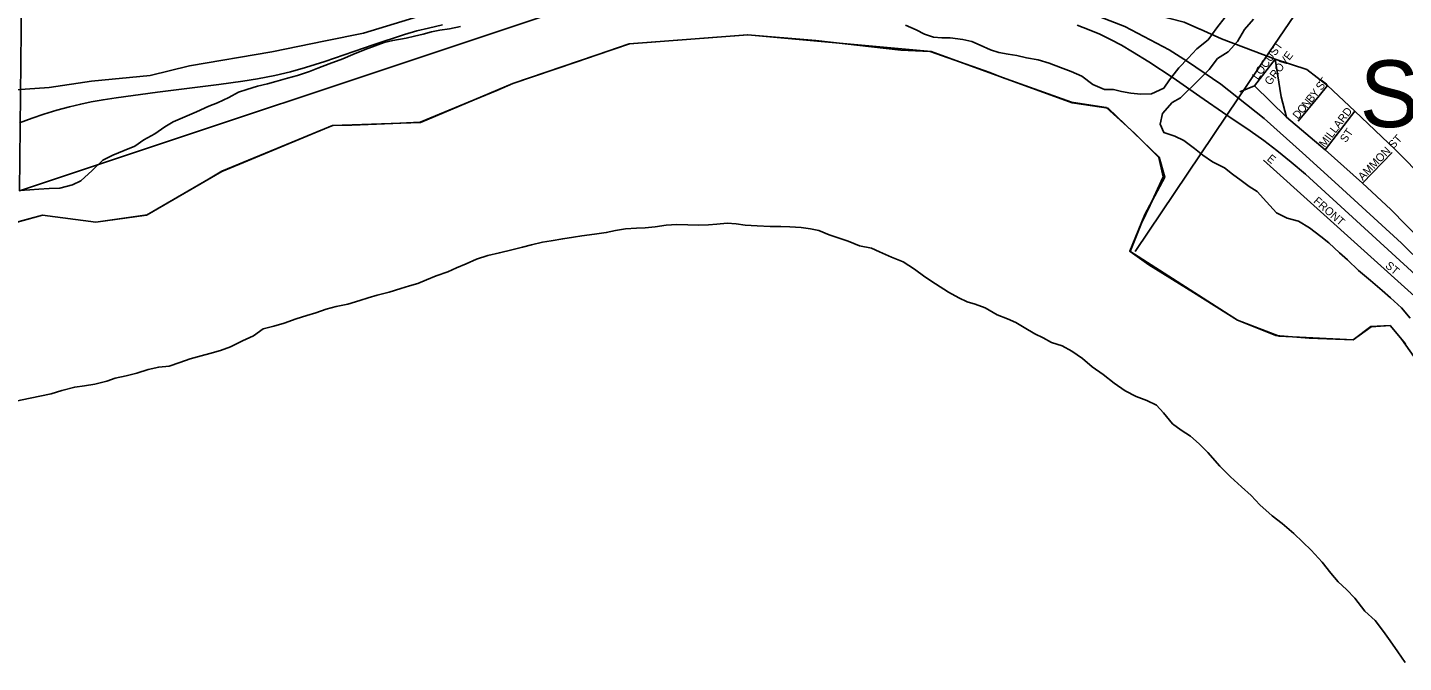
# Model space of a CAD drawing. Extents: x 1624196 to 2029251, y 146837 to 440034.
# Drawn here: x 1851645 to 1860244, y 271841 to 275807 of the extents above; entities that cross this region are included whole.
import ezdxf

# ---------------------------------------------------------------- set-up
doc = ezdxf.new("R2010")
doc.units = 0
for name, color, linetype in [('GM_X_City_Street', 7, 'Continuous'), ('GM_X_City_Street_Text', 7, 'Continuous'), ('GM_X_Corporation', 7, 'Continuous'), ('GM_X_County', 7, 'Continuous'), ('GM_X_Major_River', 7, 'Continuous'), ('GM_X_Rail_Line', 7, 'Continuous'), ('GM_X_Section', 7, 'Continuous'), ('GM_X_Township', 7, 'Continuous'), ('GM_X_Unincorporated_Text', 7, 'Continuous'), ('GM_X_US_Route', 7, 'Continuous')]:
    doc.layers.add(name, color=color, linetype=linetype)

msp = doc.modelspace()

# ---------------------------------------------------------------- linework, layer by layer
at = {"layer": 'GM_X_City_Street'}
for points in [[(1856836.4, 276342.3), (1856877.2, 276336.8), (1857139.3, 276298.4), (1857407.3, 276242.1), (1857448.5, 276231), (1857892.6, 276110.2), (1857910.6, 276104.9), (1858317.8, 275984), (1858327.1, 275981.6), (1858873.3, 275840.3), (1858970.2, 275797.4), (1858972.2, 275796.5)], [(1858972.2, 275796.5), (1859106.1, 275737.2), (1859442, 275610.4), (1859638.6, 275546), (1859769.7, 275444), (1859938.7, 275284.6), (1860191.9, 275045.8), (1860768.4, 274462.1), (1860909.7, 274307.8)], [(1859220.8, 275405.7), (1859312.8, 275442), (1859442, 275610.4)], [(1860622.5, 274186.5), (1860353.2, 274476.2), (1860165.4, 274671.1), (1859987.9, 274834.7), (1859753.1, 275043.4), (1859513, 275247.1), (1859480, 275374.1), (1859442, 275610.4)], [(1859513, 275247.1), (1859312.8, 275442)], [(1859717, 275380.7), (1859769.7, 275444)], [(1859585.4, 275222.5), (1859717, 275380.7), (1859717, 275380.7)], [(1859753.1, 275043.4), (1859938.7, 275284.6)], [(1859987.9, 274834.7), (1860172, 275027.5)], [(1859368.1, 274978.1), (1860333.2, 274109.4)]]:
    msp.add_lwpolyline(points, dxfattribs=at)
at = {"layer": 'GM_X_Corporation'}
msp.add_lwpolyline([(1860307.4, 273752), (1860232.5, 273857.7), (1860159.4, 273945.3), (1860039.8, 273939.4), (1859929.7, 273856.1), (1859654.4, 273866.3), (1859445.9, 273882.4), (1859205.4, 273978.6), (1858932.3, 274152.5), (1858652, 274325.3), (1858535.8, 274407.8), (1858606.4, 274584.3), (1858660.7, 274698.4), (1858742.2, 274873.5), (1858715, 274995.7), (1858562.9, 275147.8), (1858386.4, 275308), (1858169.2, 275340.6), (1857732, 275498.1), (1857658.7, 275525.3), (1857286.6, 275657), (1857102.7, 275666.7), (1856571.2, 275725.1), (1856143.3, 275761.9), (1855788.9, 275733.7), (1855405.3, 275705.2), (1855072, 275591.5), (1854676.9, 275457.4), (1854577.1, 275414.3), (1854399.9, 275341), (1854098.4, 275215), (1853926.7, 275208.6), (1853671.9, 275197.8), (1853551.9, 275195.3), (1853489.4, 275169.5), (1853334, 275106), (1852859.4, 274909.2), (1852775.2, 274860.3), (1852387.5, 274635.6), (1852071.8, 274591.8), (1851737.4, 274635), (1851516.1, 274574.1)], dxfattribs=at)
at = {"layer": 'GM_X_County'}
msp.add_lwpolyline([(1860255.6, 273831.7), (1860159.4, 273945.3), (1860041.8, 273938.4), (1859929.7, 273856.1), (1859465.7, 273878.2), (1859205.9, 273978.8), (1858533.4, 274409.1), (1858627.3, 274639.7), (1858751.1, 274872.5), (1858716, 274997.6), (1858398.4, 275302.6), (1858172.7, 275337.6), (1857291.1, 275658.1), (1856145.2, 275760.9), (1855405.6, 275704.3), (1854678.4, 275457.2), (1854100, 275214.3), (1853549.7, 275194.7), (1852859.7, 274908.7), (1852391.7, 274636.3), (1852071.3, 274591.1), (1851738.1, 274635.1), (1851056.9, 274446.8)], dxfattribs=at)
at = {"layer": 'GM_X_Major_River'}
msp.add_line((1858744.3, 273400.9), (1858800.2, 273331.5), dxfattribs=at)
for points in [[(1859128.6, 275871.3), (1859076.7, 275805.1), (1859022.9, 275730.9), (1858951.1, 275674.6), (1858897.3, 275616.4), (1858839.4, 275556.2), (1858781.6, 275479.9), (1858745.8, 275427.8), (1858667.9, 275393.5), (1858601.9, 275391.4), (1858539.9, 275397.3), (1858481.9, 275407.1), (1858431.9, 275419), (1858376, 275420.9), (1858301.9, 275450.8), (1858233.8, 275502.7), (1858167.8, 275532.6), (1858099.8, 275556.5), (1858029.8, 275584.3), (1857959.7, 275606.2), (1857887.8, 275618.1), (1857827.7, 275632), (1857773.8, 275639.8), (1857713.8, 275651.7), (1857661.7, 275667.6), (1857597.7, 275697.5), (1857545.7, 275719.4), (1857489.7, 275733.3), (1857409.7, 275743.1), (1857357.7, 275743), (1857305.7, 275746.9), (1857249.7, 275764.8), (1857197.7, 275792.7), (1857131.7, 275822.6)], [(1860284.3, 273991.2), (1860230.2, 274055.2), (1860162.1, 274119.1), (1860110, 274165.1), (1860037.9, 274227), (1859961.8, 274288.9), (1859893.6, 274356.9), (1859843.6, 274398.8), (1859777.5, 274462.8), (1859727.4, 274502.7), (1859655.3, 274556.6), (1859587.2, 274598.5), (1859517.2, 274616.4), (1859449.2, 274650.3), (1859387.1, 274718.2), (1859328.9, 274782.2), (1859278.9, 274814.1), (1859228.8, 274852.1), (1859174.8, 274892), (1859124.7, 274929.9), (1859050.7, 274967.8), (1858988.6, 275009.7), (1858938.5, 275051.7), (1858870.4, 275101.6), (1858814.4, 275127.5), (1858746.4, 275151.4), (1858722.3, 275203.4), (1858738.1, 275269.5), (1858797.9, 275337.8), (1858849.8, 275367.9), (1858969.5, 275484.4), (1859029.4, 275544.6), (1859081.2, 275612.8), (1859147, 275655), (1859206.9, 275719.3), (1859250.7, 275795.5), (1859306.5, 275859.7)], [(1854351.1, 275814.1), (1854281.1, 275799.9), (1854221.2, 275789.8), (1854169.2, 275779.6), (1854117.3, 275765.5), (1854063.3, 275753.3), (1854011.4, 275741.2), (1853927.5, 275727), (1853873.5, 275712.8), (1853817.6, 275692.7), (1853753.7, 275670.5), (1853677.8, 275638.3), (1853615.9, 275612.1)], [(1853615.9, 275612.1), (1853530, 275579.8), (1853458.1, 275553.6), (1853406.2, 275533.5), (1853332.3, 275507.3), (1853270.3, 275491.1), (1853196.4, 275470.9), (1853144.5, 275454.8), (1853082.5, 275440.6), (1853014.6, 275420.4), (1852962.7, 275404.2), (1852902.8, 275370.1), (1852830.9, 275335.8), (1852777, 275315.7), (1852701.1, 275281.5), (1852627.2, 275249.2), (1852555.3, 275219), (1852503.4, 275186.8), (1852439.5, 275142.6), (1852371.7, 275106.4), (1852315.8, 275066.2), (1852247.9, 275040), (1852178, 275009.8), (1852116.1, 274979.6), (1852048.3, 274913.4), (1851978.4, 274849.1), (1851926.5, 274825), (1851846.6, 274802.8), (1851780.7, 274800.6), (1851714.7, 274796.4), (1851658.7, 274792.3), (1851594.8, 274788.1)], [(1852327, 273648.2), (1852398.9, 273670.4), (1852464.9, 273686.5), (1852530.8, 273692.7), (1852596.7, 273714.9), (1852660.7, 273737.1), (1852730.6, 273755.3), (1852784.5, 273771.4), (1852850.4, 273789.6), (1852912.4, 273811.8), (1852988.2, 273850), (1853056.1, 273882.2), (1853118, 273924.4), (1853183.9, 273942.6), (1853247.8, 273960.8), (1853323.7, 273987), (1853389.7, 274009.2), (1853445.6, 274025.3), (1853511.5, 274047.5), (1853573.4, 274063.7), (1853645.4, 274079.9), (1853721.3, 274102.1), (1853773.2, 274118.2), (1853829.2, 274134.4), (1853905.1, 274154.6), (1853977, 274176.8), (1854030.9, 274193), (1854082.9, 274209.1), (1854138.8, 274231.2), (1854198.7, 274255.4), (1854270.6, 274281.6), (1854326.5, 274305.8), (1854386.4, 274332), (1854450.3, 274360.2), (1854522.2, 274382.4), (1854594.2, 274400.6), (1854672.1, 274418.8), (1854738, 274435), (1854794, 274449.1), (1854863.9, 274465.3), (1854917.8, 274475.4), (1854989.8, 274487.6), (1855057.7, 274497.8), (1855109.7, 274505.9), (1855187.6, 274516.1), (1855261.6, 274526.3), (1855319.5, 274538.5), (1855381.4, 274548.6), (1855451.4, 274552.8), (1855505.4, 274554.9), (1855567.3, 274563.1), (1855635.3, 274573.3), (1855703.2, 274577.4), (1855771.2, 274575.6), (1855837.2, 274571.7), (1855901.1, 274573.9), (1855953.1, 274578), (1856017, 274584.2), (1856073, 274580.3), (1856129, 274572.4), (1856205, 274568.6), (1856285, 274564.8), (1856352.9, 274564.9), (1856408.9, 274563), (1856478.9, 274557.2), (1856536.9, 274549.3), (1856588.9, 274539.4), (1856654.9, 274511.5), (1856722.9, 274489.7), (1856772.9, 274471.8), (1856843, 274443.9), (1856919, 274428), (1856969, 274406.1), (1857045, 274372.2), (1857117, 274344.4), (1857187.1, 274298.5), (1857253.2, 274250.5), (1857319.3, 274206.6), (1857399.3, 274154.8), (1857465.4, 274118.9), (1857517.4, 274092.9), (1857567.4, 274079), (1857629.5, 274055.1), (1857703.5, 274013.3), (1857769.5, 273987.4), (1857821.6, 273965.5), (1857873.6, 273933.5), (1857939.7, 273893.6), (1857991.7, 273867.7), (1858043.7, 273839.8), (1858109.8, 273817.9), (1858171.8, 273786), (1858237.9, 273740.1), (1858298, 273688.2), (1858366, 273640.2), (1858436.1, 273586.3), (1858504.2, 273538.4), (1858572.3, 273502.5), (1858640.3, 273476.6), (1858700.3, 273448.8), (1858744.3, 273400.9)], [(1851541.8, 273464), (1851601.8, 273480.2), (1851791.6, 273518.7), (1851859.5, 273538.9), (1851939.4, 273561.1), (1852001.4, 273569.3), (1852065.3, 273579.4), (1852141.2, 273597.6), (1852193.2, 273615.8), (1852261.1, 273632), (1852327, 273648.2)], [(1858800.2, 273331.5), (1858854.1, 273291), (1858912, 273254.5), (1858965.9, 273206), (1859021.7, 273151.4), (1859095.4, 273066.6), (1859163.2, 273000), (1859231, 272937.3), (1859290.9, 272884.7), (1859346.7, 272826.2), (1859422.5, 272757.4), (1859486.4, 272708.8), (1859558.2, 272646.2), (1859614, 272591.6), (1859665.9, 272543.1), (1859735.6, 272466.4), (1859789.4, 272397.8), (1859835.2, 272345.3), (1859887.1, 272296.8), (1859938.9, 272242.2), (1860002.6, 272161.5), (1860066.4, 272102.9), (1860118.2, 272034.3), (1860160, 271975.8), (1860207.8, 271907.3), (1860253.5, 271840.7)]]:
    msp.add_lwpolyline(points, dxfattribs=at)
at = {"layer": 'GM_X_Rail_Line'}
for points in [[(1859406.4, 275654.3), (1859830.5, 276280.3), (1859936.8, 276436.6), (1860025.1, 276577.3), (1860100.1, 276704.7), (1860164.2, 276823.5), (1860205.6, 276906.3), (1860247.8, 276994.6)], [(1851594.3, 275210.8), (1851674.1, 275240.6), (1851747.4, 275266.4), (1851828.8, 275291.4), (1851907.8, 275311.5), (1851977.1, 275329.3), (1852042.4, 275343), (1852116.6, 275355.9), (1852198, 275368.8), (1852455.9, 275402.6), (1852839.6, 275451.8), (1852990.3, 275472.7), (1853081.4, 275487.2), (1853191, 275508.2), (1853287.7, 275530.8), (1853382, 275556.5), (1853503.7, 275595.2), (1853805.2, 275698.6), (1854001, 275763.7), (1854076.8, 275785.5), (1854150.9, 275804), (1854238.8, 275823.3)], [(1858204.3, 275820.9), (1858279.3, 275792.7), (1858345.4, 275765.3), (1858413.1, 275732.3), (1858480.8, 275696), (1858550.9, 275655.7), (1858652.5, 275592), (1858803.2, 275492.1), (1858970, 275376.8), (1859140.1, 275258.9)], [(1859140.1, 275258.9), (1859406.4, 275654.3)], [(1858567.5, 274408.7), (1859140.1, 275258.9)], [(1859140.1, 275258.9), (1859284.4, 275162.4), (1859370.6, 275100.4), (1859452.8, 275038.3), (1859542.3, 274966.6), (1859631, 274890.8), (1860515.1, 274083.2)]]:
    msp.add_lwpolyline(points, dxfattribs=at)
at = {"layer": 'GM_X_Section'}
msp.add_lwpolyline([(1854942.8, 276613.9), (1854871.2, 275878.2), (1851593.7, 274787.9), (1851615.4, 276787.9)], close=True, dxfattribs=at)
at = {"layer": 'GM_X_Township'}
msp.add_lwpolyline([(1860255.6, 273831.7), (1860159.4, 273945.3), (1860041.8, 273938.4), (1859929.7, 273856.1), (1859465.7, 273878.2), (1859205.9, 273978.8), (1858533.4, 274409.1), (1858627.3, 274639.7), (1858751.1, 274872.5), (1858716, 274997.6), (1858398.4, 275302.6), (1858172.7, 275337.6), (1857291.1, 275658.1), (1856145.2, 275760.9), (1855405.6, 275704.3), (1854678.4, 275457.2), (1854100, 275214.3), (1853549.7, 275194.7), (1852859.7, 274908.7), (1852391.7, 274636.3), (1852071.3, 274591.1), (1851738.1, 274635.1), (1851056.9, 274446.8)], dxfattribs=at)
at = {"layer": 'GM_X_US_Route'}
for points in [[(1856448, 276311.8), (1856623.1, 276283.9), (1856705.2, 276269.9), (1856836.3, 276242.6), (1856967.1, 276215.4), (1857251.5, 276165.4), (1857686.4, 276057.2), (1858097.6, 275952.9), (1858346.4, 275873.8), (1858501.3, 275814.4), (1858778.9, 275668.1), (1858893.8, 275595.1), (1859102.5, 275452.4), (1859372.9, 275239.2), (1859611.8, 275025), (1859838.3, 274820.7), (1860231.5, 274460.5), (1860518.4, 274177.2)], [(1853507.4, 275724), (1853743.6, 275771.8), (1854442.6, 275986.9)], [(1850413.2, 275378.9), (1850447.6, 275381.5), (1851126, 275392.7), (1851447.6, 275408.8), (1851780.7, 275431.9), (1852043.7, 275472.2), (1852411, 275507.7), (1852657.4, 275567), (1853172.2, 275656.2), (1853507.4, 275724)]]:
    msp.add_lwpolyline(points, dxfattribs=at)

# ---------------------------------------------------------------- texts
at = {"layer": 'GM_X_City_Street_Text'}
for s, rotation, p in [('LOCUST', 53.9738, (1859333.2, 275476.8)), ('GROVE', 52.65136, (1859410.5, 275442.3)), ('Y', 51.44299, (1859694.4, 275363.8)), ('S', 53.07272, (1859730.8, 275410)), ('T', 53.14339, (1859751.9, 275438.2)), ('N', 50.37073, (1859640.5, 275298.6)), ('B', 50.36544, (1859668.5, 275332.5)), ('D', 50.37073, (1859584.3, 275230.8)), ('O', 50.38248, (1859612.4, 275264.7)), ('MILLARD', 52.76328, (1859751.3, 275054.5)), ('ST', 55.29785, (1859883.4, 275084.4)), ('AMMON ST', 46.10319, (1859989.6, 274848.5)), ('E', 320.2016, (1859386.4, 274981.2)), ('FRONT', 318.62086, (1859677, 274717.1)), ('ST', 320.19622, (1860125.6, 274312.4))]:
    msp.add_text(s, height=50, rotation=rotation, dxfattribs=at).set_placement(p)
at = {"layer": 'GM_X_Unincorporated_Text'}
msp.add_text('Sciotodale', height=417, rotation=0.00001, dxfattribs=at).set_placement((1859970, 275185))

doc.saveas('drawing.dxf')
